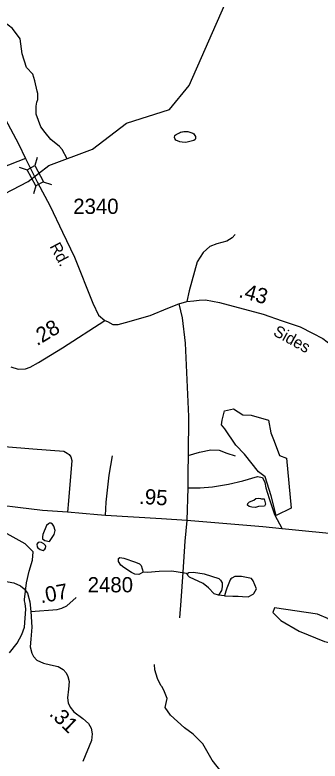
# Model space of a CAD drawing. Extents: x 1473865 to 1648260, y 639067 to 773536.
# Drawn here: x 1585578 to 1588081, y 655381 to 661503 of the extents above; entities that cross this region are included whole.
import ezdxf

# ---------------------------------------------------------------- set-up
doc = ezdxf.new("R2010")
doc.units = 0
for name, color, linetype in [('Exist Hydrographic Creek Single Shore', 7, 'Continuous'), ('Exist Hydrographic Misc Water Feature', 7, 'Continuous'), ('Exist Road Non-System Type 51', 7, 'Continuous'), ('Exist Road Primary US Attributed', 7, 'Continuous'), ('Exist Road Primary US Mileage Hundredths English Label', 7, 'Continuous'), ('Exist Road Secondary Mileage Hundredths English Label', 7, 'Continuous'), ('Exist Road Secondary Structure Standard Bridge CELL', 7, 'Continuous'), ('Exist Road Secondary Type 51 Attributed', 7, 'Continuous'), ('Exist Road Secondary Type 51 Label', 7, 'Continuous'), ('Exist Road Secondary Type 51 Number Label', 7, 'Continuous')]:
    doc.layers.add(name, color=color, linetype=linetype)

msp = doc.modelspace()

# ---------------------------------------------------------------- linework, layer by layer
at = {"layer": 'Exist Hydrographic Creek Single Shore'}
msp.add_lwpolyline([(1580738.4, 660364.7), (1580804.4, 660314.1), (1581111.5, 660186.4), (1581586.4, 659602.4), (1581798.4, 659283), (1581947.5, 659198), (1582171.4, 659121.2), (1582595.5, 659089.7), (1583565.5, 659273.6), (1583951.5, 659420.1), (1584321.5, 659639.1), (1584874.5, 659838), (1585359.5, 659966), (1585687.4, 660136.7), (1585855.5, 660267.9), (1586215.5, 660401.8), (1586494.5, 660616), (1586845.5, 660727.1), (1587007.5, 660924.1), (1587300.5, 661587.8), (1587471.5, 661876.4), (1587708.5, 662147.4), (1588170.8, 662635.3)], dxfattribs=at)
at = {"layer": 'Exist Hydrographic Misc Water Feature'}
msp.add_line((1587296.2, 656735.6), (1587247.8, 656741), dxfattribs=at)
for points in [[(1586005.3, 660323.2), (1585966.3, 660399.4), (1585942.5, 660423.7), (1585873.1, 660480.5), (1585825.8, 660537), (1585790.3, 660585.5), (1585751.4, 660690), (1585752.1, 660753.9), (1585756.4, 660785.9), (1585764.8, 660809.8), (1585767, 660833.8), (1585765.3, 660857.8), (1585761.5, 660877.8), (1585740.5, 660962.1), (1585723.9, 661017.4), (1585673.6, 661070.9), (1585636.8, 661183.3), (1585620.2, 661307.5), (1585559.1, 661392.2), (1585487.7, 661447.1)], [(1586980.9, 660455.4), (1586951, 660457.9), (1586929.4, 660462.8), (1586897.2, 660475.6), (1586889.9, 660488), (1586886.8, 660497.2), (1586889.2, 660513.8), (1586891.3, 660516.9), (1586899.5, 660521.8), (1586927.6, 660536.2), (1586937.1, 660540), (1586946.4, 660543), (1586953.1, 660544.7), (1586963.7, 660546.4), (1586978.1, 660546.9), (1586997.2, 660545.9), (1587037.3, 660533.4), (1587044.3, 660528), (1587054.4, 660514.1), (1587059.6, 660505.9), (1587059.3, 660489.7), (1587056.8, 660480.9), (1587044.7, 660472.6), (1586980.9, 660455.4)], [(1587277.4, 658176.7), (1587296.4, 658254.8), (1587370.2, 658271.7), (1587448.3, 658223.1), (1587515.8, 658218.9), (1587659.2, 658178.8), (1587678.2, 658075.4), (1587703.5, 658005.7), (1587747.8, 657887.5), (1587806.8, 657866.4), (1587842.7, 657454.7), (1587720.4, 657395.6), (1587680.3, 657558.2), (1587629.7, 657712.3), (1587576.9, 657754.5), (1587460.9, 657898), (1587391.3, 657971.9), (1587298.5, 658107), (1587273.2, 658138.7), (1587277.4, 658176.7)], [(1587576.2, 657537.8), (1587593.2, 657536.3), (1587601.1, 657532.2), (1587623.2, 657532.9), (1587634.6, 657487.8), (1587626.4, 657471.8), (1587576.4, 657468.4), (1587552.3, 657462.7), (1587520.3, 657463.1), (1587498.4, 657469.3), (1587486.5, 657481.5), (1587488.6, 657493.5), (1587502.8, 657507.3), (1587537, 657522.9), (1587553.1, 657534.7), (1587576.2, 657537.8)], [(1585861.2, 657181.6), (1585899.3, 657240), (1585907.6, 657271.8), (1585898, 657308), (1585886.1, 657324.1), (1585872.3, 657332.3), (1585862.3, 657332.4), (1585854.3, 657328.5), (1585838.1, 657314.7), (1585807.2, 657239), (1585803, 657221), (1585804.8, 657205.1), (1585822.7, 657190.9), (1585861.2, 657181.6)], [(1585534.4, 656268.1), (1585595.3, 656347.4), (1585634, 656419), (1585657.2, 656480), (1585666.3, 656626.6), (1585662.2, 656674), (1585657.1, 656696.7), (1585657.3, 656706.7), (1585672.8, 656842.6), (1585693.8, 656938.3), (1585722.8, 657030), (1585727.6, 657097.9), (1585662.3, 657164.7), (1585513.2, 657244.4)], [(1585808.8, 657109.6), (1585823.9, 657118.8), (1585828, 657126.8), (1585832.1, 657140.7), (1585828.2, 657148.8), (1585816.3, 657162.9), (1585796.5, 657175.1), (1585776.5, 657177.4), (1585768.4, 657173.5), (1585758.3, 657161.6), (1585760, 657137.5), (1585766, 657129.5), (1585785.9, 657117.2), (1585808.8, 657109.6)], [(1586630.1, 656931.4), (1586599.9, 656913.8), (1586593.9, 656911.8), (1586561.9, 656914.2), (1586534, 656928.5), (1586470.4, 656969.3), (1586446.7, 656989.5), (1586427, 657017.8), (1586427.3, 657041.8), (1586439.4, 657051.6), (1586455.4, 657049.5), (1586471.3, 657045.3), (1586567, 657012.1), (1586598.8, 656999.8), (1586614.7, 656985.6), (1586630.1, 656931.4)], [(1586994, 656911.2), (1586986.1, 656921.3), (1586866.3, 656938.6), (1586762.2, 656935.9), (1586666.1, 656929), (1586630.1, 656931.4)], [(1586994, 656911.2), (1586998.1, 656925.1), (1587004.2, 656929.1), (1587042.2, 656930.6), (1587130.1, 656917.6), (1587249.7, 656880.2), (1587265.6, 656866), (1587277.4, 656843.9), (1587279.1, 656811.9), (1587272.7, 656779.9), (1587247.8, 656741)], [(1587247.8, 656741), (1587212.3, 656752.6), (1587164.8, 656801.1), (1587121.3, 656837.7), (1587009.8, 656891), (1586995.9, 656903.2), (1586994, 656911.2)], [(1587559.1, 656793.8), (1587533.6, 656858.9), (1587519.9, 656879), (1587436, 656894), (1587382, 656894.7), (1587357.8, 656882.9), (1587349.8, 656877), (1587343.7, 656867.1), (1587316.9, 656799.4), (1587308.6, 656775.5), (1587296.2, 656735.6)], [(1587296.2, 656735.6), (1587364.2, 656734.9), (1587410.2, 656734.3), (1587444.1, 656729.9), (1587492.2, 656729.3), (1587532.4, 656750.9), (1587538.5, 656756.8), (1587559.1, 656793.8)], [(1588181.4, 656348.8), (1588181.4, 656419.4), (1588151.1, 656547.1), (1588060.5, 656587.5), (1587707.8, 656637.9), (1587694.4, 656600.9), (1587758.2, 656533.7), (1587909.3, 656446.3), (1588117.5, 656362.3), (1588181.4, 656348.8)], [(1587456.2, 655037.4), (1587370.9, 655145), (1587329.6, 655218.9), (1587288, 655271.6), (1587197.2, 655388.7), (1587120.7, 655523.6), (1587039.6, 655602.5), (1586968.1, 655653.4), (1586853.2, 655756.7), (1586809.9, 655821.3), (1586826.7, 655893), (1586799.4, 655961.4), (1586783.8, 655993.6), (1586775.9, 656001.7), (1586748.5, 656058), (1586725.2, 656130.2), (1586721.7, 656174.3)]]:
    msp.add_lwpolyline(points, dxfattribs=at)
at = {"layer": 'Exist Road Non-System Type 51'}
msp.add_line((1586995.3, 657622), (1586989.1, 657356), dxfattribs=at)
for points in [[(1585664.2, 660326.2), (1585463.4, 660246.7), (1585349, 660211.6), (1585122.5, 660150.9), (1584970.7, 660101.8), (1584916.9, 660097.1), (1584870.2, 660104.1), (1584825.9, 660122.8), (1584786.2, 660146.2), (1584730.1, 660202.3), (1584695.1, 660258.4), (1584685.8, 660356.6)], [(1587383.3, 659702.7), (1587358.9, 659675), (1587316.3, 659645.6), (1587234.1, 659625.1), (1587177.6, 659603.8), (1587121, 659552.7), (1587071.8, 659477.5), (1587008, 659240.5), (1586988.6, 659150.6)], [(1586922.4, 659133.8), (1586948.7, 659017.2), (1586973.5, 658810.8), (1587002.2, 658208.1), (1586999.3, 657888)], [(1585493.9, 657961.6), (1585725.8, 657943.9), (1585978.3, 657923.8), (1586007.4, 657908.6), (1586023.2, 657895.3), (1586036, 657876), (1586044.4, 657846.9), (1586016.7, 657516.3), (1586009.8, 657422.9)], [(1586999.3, 657888), (1587091.7, 657914.6), (1587186.1, 657935.1), (1587254.1, 657931.9), (1587317.6, 657907), (1587383.4, 657885.8)], [(1586319.8, 657394.5), (1586325.3, 657506.4), (1586350.6, 657728), (1586377.2, 657885.8)], [(1586999.3, 657888), (1586995.1, 657748), (1586995.3, 657622)], [(1586995.3, 657622), (1587097.2, 657622.3), (1587199.4, 657630.6), (1587329.9, 657652.6), (1587446.3, 657678.9), (1587568.5, 657715.2), (1587609, 657708.1), (1587627.9, 657665.5), (1587637.4, 657622.9), (1587663.4, 657535.3), (1587708.1, 657404.7), (1587768.8, 657285.4)], [(1586989.1, 657356), (1586972.2, 657184.5), (1586956.2, 656931.9), (1586940.2, 656696.5), (1586928.7, 656557)]]:
    msp.add_lwpolyline(points, dxfattribs=at)
at = {"layer": 'Exist Road Primary US Attributed'}
msp.add_lwpolyline([(1588292.1, 657233.2), (1587768.8, 657285.4), (1587612.6, 657304.1), (1586989.1, 657356), (1586779.3, 657369.2), (1586319.8, 657394.5), (1586255.6, 657402.6), (1586009.8, 657422.9), (1585804.5, 657438), (1585601.4, 657461.6), (1585468, 657477.4), (1585256.8, 657497.2), (1584915.2, 657524.5), (1584622.2, 657534), (1584477.9, 657553), (1584324.6, 657570.1), (1584186, 657597.5), (1584058.5, 657631.5), (1583879.2, 657686.9), (1583671.4, 657735.1), (1583575.9, 657762.7), (1583392.8, 657796.6), (1583139.1, 657830.5)], dxfattribs=at)
at = {"layer": 'Exist Road Secondary Structure Standard Bridge CELL'}
for p, q in [((1585760.5, 660332.4), (1585740.3, 660266.4)), ((1585612, 660253.4), (1585678, 660233.3)), ((1585750.1, 660100.4), (1585729.9, 660034.5)), ((1585811, 660132.8), (1585877, 660112.7))]:
    msp.add_line(p, q, dxfattribs=at)
msp.add_lwpolyline([(1585740.3, 660266.4), (1585811.3, 660133), (1585749, 660099.9), (1585678, 660233.3)], close=True, dxfattribs=at)
at = {"layer": 'Exist Road Secondary Type 51 Attributed'}
for points in [[(1584877.3, 661745.9), (1585020.3, 661499.7), (1585301, 661014.3), (1585606.2, 660445.3), (1585664.2, 660326.2), (1585759.5, 660134.5), (1585866.3, 659934.7), (1585969, 659720.9), (1586065.9, 659515.4), (1586218.1, 659136.8), (1586264.8, 659040), (1586315.6, 658996.3)], [(1586315.6, 658996.3), (1586336.6, 658988.9), (1586381.5, 658964.2), (1586425.5, 658963.5), (1586483.9, 658978.5), (1586688.2, 659037.6), (1586832.6, 659096.8), (1586922.4, 659133.8), (1586988.6, 659150.6), (1587046.3, 659156.4), (1587090.4, 659163.7), (1587141, 659165.8), (1587256.6, 659144.4), (1587613.4, 659046.8), (1587769.1, 658994.1), (1587918.6, 658944.1), (1588020.3, 658892), (1588104.7, 658849.3), (1588173.8, 658794.3), (1588270.1, 658702.3), (1588372.6, 658594.6)], [(1585544.1, 658615.1), (1585603.7, 658596.1), (1585663.8, 658599.3), (1585703.9, 658612.7), (1585772.5, 658651.5), (1585968.4, 658770.4), (1586315.6, 658996.3)], [(1584915.2, 657524.5), (1584903, 657351.9), (1584909.4, 657289.1), (1584933, 657242.8), (1585236.1, 656932.4), (1585308.8, 656889.4), (1585568.7, 656844.7), (1585624, 656819.6), (1585653.5, 656794.6), (1585681.5, 656759.2), (1585701.4, 656687.7), (1585709.5, 656607.3)], [(1585709.5, 656607.3), (1585923.2, 656625), (1585963.7, 656634.6), (1586004.3, 656656), (1586081.6, 656722.3)], [(1585709.5, 656607.3), (1585717.6, 656479.8), (1585709.5, 656380.3), (1585704.3, 656316.9), (1585715.4, 656267.5), (1585730.1, 656239.5), (1585758.9, 656209.2), (1585813.4, 656184.2), (1585869.4, 656170.2), (1585932, 656157.6), (1585972.6, 656132.6), (1585998.4, 656103.8), (1586013.1, 656075.1), (1586022, 656033), (1586018.3, 655969.7), (1586009.4, 655901.1), (1586014.6, 655859.1), (1586030.1, 655822.2), (1586061.8, 655785.4), (1586136.2, 655730.8), (1586180.4, 655690.3), (1586204, 655651.2), (1586212.8, 655604.7), (1586206.2, 655550.2), (1586136.2, 655378.4)]]:
    msp.add_lwpolyline(points, dxfattribs=at)

# ---------------------------------------------------------------- texts
at = {"layer": 'Exist Road Primary US Mileage Hundredths English Label'}
msp.add_text('.95', height=125, rotation=356.38909, dxfattribs=at).set_placement((1586594, 657492.1))
at = {"layer": 'Exist Road Secondary Mileage Hundredths English Label'}
for s, rotation, p in [('.43', 344.69407, (1587407.6, 659189.2)), ('.28', 31.25722, (1585759.8, 658784.1)), ('.07', 10.40846, (1585792.4, 656675.2)), ('.31', 316.31948, (1585852.9, 655761.8))]:
    msp.add_text(s, height=125, rotation=rotation, dxfattribs=at).set_placement(p)
at = {"layer": 'Exist Road Secondary Type 51 Label'}
for s, rotation, p in [('Rd.', 298.12299, (1585860.3, 659604.4)), ('Sides', 331.12211, (1587689.3, 658878.7))]:
    msp.add_text(s, height=95, rotation=rotation, dxfattribs=at).set_placement(p)
at = {"layer": 'Exist Road Secondary Type 51 Number Label'}
for s, p in [('2340', (1586056.3, 659870.3)), ('2480', (1586175, 656765.4))]:
    msp.add_text(s, height=125, dxfattribs=at).set_placement(p)

doc.saveas('drawing.dxf')
